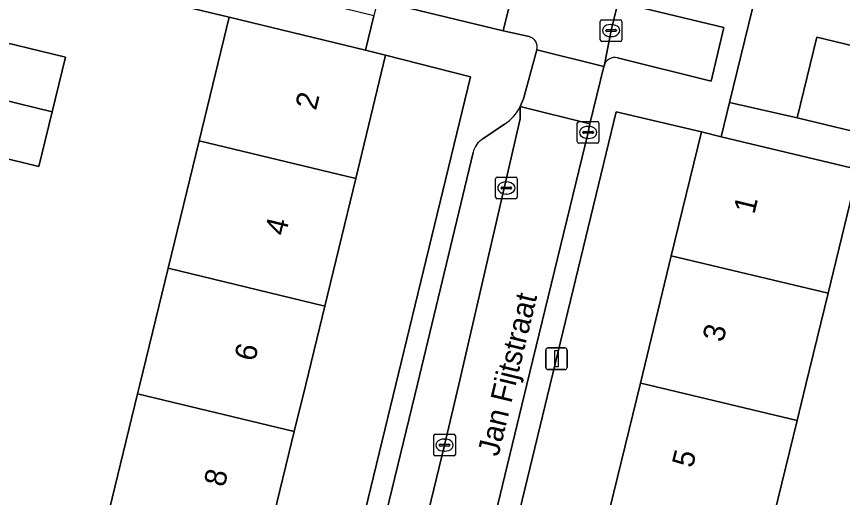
# Model space of a CAD drawing. Extents: x 162803 to 163818, y 381639 to 382475.
# Drawn here: x 163312.66 to 163350.81, y 382244.79 to 382266.99 of the extents above; entities that cross this region are included whole.
import ezdxf

# ---------------------------------------------------------------- set-up
doc = ezdxf.new("R2010")
doc.units = 0
for name, color, linetype in [('IMGEO_Erf', 7, 'Continuous'), ('IMGEO_Kolk', 7, 'Continuous'), ('IMGEO_Lichtmast', 7, 'Continuous'), ('IMGEO_Openbare_ruimte_label', 7, 'Continuous'), ('IMGEO_Pand', 7, 'Continuous'), ('IMGEO_Pand_nummerreeks', 7, 'Continuous'), ('IMGEO_Parkeervlak_open', 7, 'Continuous'), ('IMGEO_Rijbaan_lokaal_open', 7, 'Continuous'), ('IMGEO_Voetpad_open', 7, 'Continuous')]:
    doc.layers.add(name, color=color, linetype=linetype)

msp = doc.modelspace()

# ---------------------------------------------------------------- linework, layer by layer
at = {"layer": 'IMGEO_Erf'}
for points in [[(163353.786, 382271.992), (163348.115, 382273.365), (163347.712, 382271.713), (163345.594, 382263.028), (163348.719, 382262.318), (163349.625, 382266.04), (163352.175, 382265.419)], [(163311.282, 382220.906), (163312.713, 382226.799), (163314.012, 382232.142), (163315.456, 382238.085), (163316.815, 382243.68), (163318.247, 382249.573), (163318.351, 382250), (163319.656, 382255.369), (163321.087, 382261.26), (163322.474, 382266.968), (163311.819, 382269.497)], [(163310.984, 382266.074), (163314.916, 382265.114), (163314.3, 382262.592), (163313.684, 382260.069), (163309.754, 382261.028)], [(163326.109, 382198.494), (163328.78, 382197.856), (163330.293, 382204.079), (163331.674, 382209.763), (163333.103, 382215.642), (163334.507, 382221.419), (163335.84, 382226.904), (163337.28, 382232.829), (163338.649, 382238.459), (163340.065, 382244.286), (163341.471, 382250.069), (163342.901, 382255.951), (163344.289, 382261.664), (163340.354, 382262.596), (163337.307, 382250), (163332.984, 382232.131), (163325.68, 382202.052)], [(163358.281, 382242.443), (163359.868, 382248.795), (163355.975, 382249.741), (163356.609, 382252.353), (163357.244, 382254.965), (163361.172, 382254.011), (163361.998, 382257.313), (163351.528, 382259.924), (163350.141, 382254.217), (163349.116, 382250), (163348.711, 382248.335), (163347.306, 382242.552)]]:
    msp.add_lwpolyline(points, dxfattribs=at)
msp.add_lwpolyline([(163317.086, 382200.697), (163318.48, 382201.917), (163326.205, 382233.651), (163330.176, 382250), (163333.628, 382264.215), (163329.707, 382265.204), (163328.325, 382259.517), (163326.894, 382253.626), (163326.013, 382250), (163325.486, 382247.83), (163324.054, 382241.936), (163322.694, 382236.341), (163321.25, 382230.399), (163319.952, 382225.055), (163318.52, 382219.162), (163317.064, 382213.17), (163315.717, 382207.627), (163314.205, 382201.406)], close=True, dxfattribs=at)
at = {"layer": 'IMGEO_Kolk'}
for p, q in [((163339.62, 382265.918), (163339.62, 382266.77)), ((163339.695, 382266.844), (163340.547, 382266.844)), ((163340.108, 382266.624), (163340.133, 382266.624)), ((163340.621, 382266.77), (163340.621, 382265.918)), ((163339.879, 382266.338), (163339.879, 382266.35)), ((163340.317, 382266.301), (163339.919, 382266.301)), ((163339.922, 382266.387), (163340.32, 382266.387)), ((163340.363, 382266.35), (163340.363, 382266.338)), ((163340.131, 382266.064), (163340.106, 382266.064)), ((163340.547, 382265.844), (163339.695, 382265.844)), ((163338.56, 382261.217), (163338.56, 382262.069)), ((163338.635, 382262.143), (163339.487, 382262.143)), ((163339.561, 382262.069), (163339.561, 382261.217)), ((163338.862, 382261.686), (163339.26, 382261.686)), ((163339.048, 382261.923), (163339.073, 382261.923)), ((163338.819, 382261.637), (163338.819, 382261.649)), ((163339.257, 382261.6), (163338.859, 382261.6)), ((163339.071, 382261.363), (163339.046, 382261.363)), ((163339.303, 382261.649), (163339.303, 382261.637)), ((163339.487, 382261.143), (163338.635, 382261.143)), ((163334.782, 382258.652), (163334.782, 382259.504)), ((163334.857, 382259.578), (163335.709, 382259.578)), ((163335.783, 382259.504), (163335.783, 382258.652)), ((163335.041, 382259.072), (163335.041, 382259.084)), ((163335.479, 382259.035), (163335.081, 382259.035)), ((163335.084, 382259.121), (163335.482, 382259.121)), ((163335.27, 382259.358), (163335.295, 382259.358)), ((163335.525, 382259.084), (163335.525, 382259.072)), ((163335.293, 382258.798), (163335.268, 382258.798)), ((163335.709, 382258.578), (163334.857, 382258.578)), ((163331.925, 382246.78), (163331.925, 382247.632)), ((163332, 382247.706), (163332.852, 382247.706)), ((163332.926, 382247.632), (163332.926, 382246.78)), ((163332.184, 382247.2), (163332.184, 382247.212)), ((163332.227, 382247.249), (163332.625, 382247.249)), ((163332.413, 382247.486), (163332.438, 382247.486)), ((163332.668, 382247.212), (163332.668, 382247.2)), ((163332.622, 382247.163), (163332.224, 382247.163)), ((163332.436, 382246.926), (163332.411, 382246.926)), ((163332.852, 382246.706), (163332, 382246.706))]:
    msp.add_line(p, q, dxfattribs=at)
for points in [[(163339.62, 382265.918), (163339.62, 382266.77)], [(163339.695, 382266.844), (163340.547, 382266.844)], [(163340.621, 382266.77), (163340.621, 382265.918)], [(163340.547, 382265.844), (163339.695, 382265.844)], [(163338.56, 382261.217), (163338.56, 382262.069)], [(163338.635, 382262.143), (163339.487, 382262.143)], [(163339.561, 382262.069), (163339.561, 382261.217)], [(163339.487, 382261.143), (163338.635, 382261.143)], [(163334.782, 382258.652), (163334.782, 382259.504)], [(163334.857, 382259.578), (163335.709, 382259.578)], [(163335.783, 382259.504), (163335.783, 382258.652)], [(163335.709, 382258.578), (163334.857, 382258.578)], [(163331.925, 382246.78), (163331.925, 382247.632)], [(163332, 382247.706), (163332.852, 382247.706)], [(163332.926, 382247.632), (163332.926, 382246.78)], [(163332.852, 382246.706), (163332, 382246.706)]]:
    msp.add_lwpolyline(points, dxfattribs=at)
for centre, radius, start, end in [((163339.697, 382266.768), 0.0765, 91.552, 178.448), ((163339.697, 382266.768), 0.0765, 91.552, 178.448), ((163340.545, 382266.768), 0.0765, 1.552, 88.448), ((163340.545, 382266.768), 0.0765, 1.552, 88.448), ((163339.919, 382266.347), 0.0403, 85.8775, 175.7526), ((163339.916, 382266.337), 0.0366, 178.938, 274.7102), ((163340.32, 382266.344), 0.043, 264.8664, 352.4533), ((163340.324, 382266.349), 0.0386, 1.7309, 96.639), ((163339.697, 382265.92), 0.0765, 181.552, 268.448), ((163339.697, 382265.92), 0.0765, 181.552, 268.448), ((163340.545, 382265.92), 0.0765, 271.552, 358.448), ((163340.545, 382265.92), 0.0765, 271.552, 358.448), ((163338.637, 382262.067), 0.0765, 91.552, 178.448), ((163338.637, 382262.067), 0.0765, 91.552, 178.448), ((163339.485, 382262.067), 0.0765, 1.552, 88.448), ((163339.485, 382262.067), 0.0765, 1.552, 88.448), ((163338.859, 382261.646), 0.0403, 85.8775, 175.7526), ((163339.264, 382261.648), 0.0386, 1.7309, 96.639), ((163338.856, 382261.636), 0.0366, 178.938, 274.7102), ((163339.26, 382261.643), 0.043, 264.8664, 352.4533), ((163338.637, 382261.219), 0.0765, 181.552, 268.448), ((163338.637, 382261.219), 0.0765, 181.552, 268.448), ((163339.485, 382261.219), 0.0765, 271.552, 358.448), ((163339.485, 382261.219), 0.0765, 271.552, 358.448), ((163334.859, 382259.502), 0.0765, 91.552, 178.448), ((163334.859, 382259.502), 0.0765, 91.552, 178.448), ((163335.707, 382259.502), 0.0765, 1.552, 88.448), ((163335.707, 382259.502), 0.0765, 1.552, 88.448), ((163335.081, 382259.081), 0.0403, 85.8775, 175.7526), ((163335.078, 382259.071), 0.0366, 178.938, 274.7102), ((163335.482, 382259.078), 0.043, 264.8664, 352.4533), ((163335.486, 382259.083), 0.0386, 1.7309, 96.639), ((163334.859, 382258.654), 0.0765, 181.552, 268.448), ((163334.859, 382258.654), 0.0765, 181.552, 268.448), ((163335.707, 382258.654), 0.0765, 271.552, 358.448), ((163335.707, 382258.654), 0.0765, 271.552, 358.448), ((163332.002, 382247.63), 0.0765, 91.552, 178.448), ((163332.002, 382247.63), 0.0765, 91.552, 178.448), ((163332.85, 382247.63), 0.0765, 1.552, 88.448), ((163332.85, 382247.63), 0.0765, 1.552, 88.448), ((163332.224, 382247.209), 0.0403, 85.8775, 175.7526), ((163332.221, 382247.199), 0.0366, 178.938, 274.7102), ((163332.625, 382247.206), 0.043, 264.8664, 352.4533), ((163332.629, 382247.211), 0.0386, 1.7309, 96.639), ((163332.002, 382246.782), 0.0765, 181.552, 268.448), ((163332.002, 382246.782), 0.0765, 181.552, 268.448), ((163332.85, 382246.782), 0.0765, 271.552, 358.448), ((163332.85, 382246.782), 0.0765, 271.552, 358.448)]:
    msp.add_arc(centre, radius, start, end, dxfattribs=at)
for centre, major_axis, ratio, start_param, end_param in [((163340.107, 382266.344), (-0.387, 0.002), 0.722429, 4.712389, 7.853982), ((163340.132, 382266.344), (-0.39, 0.002), 0.717154, 1.570796, 4.712389), ((163339.047, 382261.643), (-0.387, 0.002), 0.722429, 4.712389, 7.853982), ((163339.072, 382261.643), (-0.39, 0.002), 0.717154, 1.570796, 4.712389), ((163335.269, 382259.078), (-0.387, 0.002), 0.722429, 4.712389, 7.853982), ((163335.294, 382259.078), (-0.39, 0.002), 0.717154, 1.570796, 4.712389), ((163332.412, 382247.206), (-0.387, 0.002), 0.722429, 4.712389, 7.853982), ((163332.437, 382247.206), (-0.39, 0.002), 0.717154, 1.570796, 4.712389)]:
    msp.add_ellipse(centre, major_axis=major_axis, ratio=ratio, start_param=start_param, end_param=end_param, dxfattribs=at)
at = {"layer": 'IMGEO_Lichtmast'}
for p, q in [((163337.101, 382250.796), (163337.101, 382251.596)), ((163337.101, 382251.596), (163337.101, 382250.796)), ((163337.201, 382251.696), (163337.991, 382251.696)), ((163337.991, 382251.696), (163337.201, 382251.696)), ((163338.091, 382251.596), (163338.091, 382250.796)), ((163338.091, 382250.796), (163338.091, 382251.596)), ((163337.991, 382250.696), (163337.201, 382250.696)), ((163337.201, 382250.696), (163337.991, 382250.696))]:
    msp.add_line(p, q, dxfattribs=at)
msp.add_lwpolyline([(163337.521, 382251.571), (163337.671, 382251.571), (163337.671, 382250.821), (163337.521, 382250.821), (163337.521, 382251.571)], dxfattribs=at)
for centre, start, end in [((163337.201, 382251.596), 90, 180), ((163337.201, 382251.596), 90, 180), ((163337.991, 382251.596), 0, 90), ((163337.991, 382251.596), 360, 90), ((163337.201, 382250.796), 180, 270), ((163337.201, 382250.796), 180, 270), ((163337.991, 382250.796), 270, 0), ((163337.991, 382250.796), 270, 0)]:
    msp.add_arc(centre, 0.1, start, end, dxfattribs=at)
at = {"layer": 'IMGEO_Pand'}
for points in [[(163328.325, 382259.517), (163329.707, 382265.204), (163328.774, 382265.432), (163322.474, 382266.968), (163321.087, 382261.26)], [(163310.984, 382266.074), (163310.943, 382266.084), (163310.327, 382263.562), (163314.3, 382262.592), (163314.916, 382265.114)], [(163352.175, 382265.419), (163349.625, 382266.04), (163348.719, 382262.318), (163351.268, 382261.697)], [(163314.3, 382262.592), (163310.327, 382263.562), (163309.711, 382261.039), (163309.754, 382261.028), (163313.684, 382260.069)], [(163350.141, 382254.217), (163351.528, 382259.924), (163345.207, 382261.443), (163344.289, 382261.664), (163342.901, 382255.951)], [(163328.325, 382259.517), (163321.087, 382261.26), (163319.656, 382255.369), (163326.894, 382253.626)], [(163341.471, 382250.069), (163341.76, 382250), (163348.711, 382248.335), (163349.116, 382250), (163350.141, 382254.217), (163342.901, 382255.951)], [(163318.247, 382249.573), (163325.486, 382247.83), (163326.013, 382250), (163326.894, 382253.626), (163319.656, 382255.369), (163318.351, 382250)], [(163341.471, 382250.069), (163340.065, 382244.286), (163347.306, 382242.552), (163348.711, 382248.335), (163341.76, 382250)], [(163316.815, 382243.68), (163324.054, 382241.936), (163325.486, 382247.83), (163318.247, 382249.573)]]:
    msp.add_lwpolyline(points, close=True, dxfattribs=at)
at = {"layer": 'IMGEO_Parkeervlak_open'}
for points in [[(163334.883, 382269.039), (163330.951, 382270.015), (163330.344, 382267.484), (163335.141, 382266.337), (163339.634, 382284.452)], [(163344.223, 382283.32), (163343.915, 382281.911), (163340.116, 382266.345), (163339.796, 382264.708)], [(163340.417, 382265.081), (163344.74, 382264.012), (163345.331, 382266.482), (163341.221, 382267.475)], [(163332.423, 382247.206), (163333.095, 382250), (163335.923, 382262.268), (163335.923, 382262.841)], [(163335.195, 382262.022), (163334.201, 382261.346)], [(163333.742, 382260.717), (163331.183, 382250.016), (163327.149, 382233.422), (163320.747, 382207.042)], [(163321.731, 382204.132), (163321.838, 382204.251), (163325.569, 382218.972), (163332.423, 382247.206)]]:
    msp.add_lwpolyline(points, dxfattribs=at)
for centre, radius, start, end in [((163340.277, 382264.61), 0.491, 73.4591, 168.5227), ((163334.207, 382263.634), 1.89, 301.5194, 335.2135), ((163334.732, 382260.476), 1.019, 121.419, 166.3423)]:
    msp.add_arc(centre, radius, start, end, dxfattribs=at)
at = {"layer": 'IMGEO_Rijbaan_lokaal_open'}
for points in [[(163343.915, 382281.911), (163344.223, 382283.32), (163339.634, 382284.452), (163335.141, 382266.337), (163336.341, 382266.063)], [(163336.691, 382265.461), (163339.789, 382264.679), (163339.796, 382264.708), (163340.116, 382266.345), (163343.915, 382281.911)]]:
    msp.add_lwpolyline(points, dxfattribs=at)
for points in [[(163339.789, 382264.679), (163336.691, 382265.461), (163336.07, 382263.186), (163335.923, 382262.841), (163339.145, 382262.043)], [(163336.233, 382250), (163339.056, 382261.643), (163339.145, 382262.043), (163335.923, 382262.841), (163335.923, 382262.268), (163333.095, 382250), (163332.423, 382247.206), (163325.569, 382218.972), (163321.838, 382204.251), (163321.731, 382204.132), (163321.609, 382203.703), (163324.797, 382202.931), (163331.974, 382232.436)]]:
    msp.add_lwpolyline(points, close=True, dxfattribs=at)
msp.add_arc((163336.213, 382265.586), 0.494, 345.4073, 74.9398, dxfattribs=at)
at = {"layer": 'IMGEO_Voetpad_open'}
for points in [[(163339.634, 382284.452), (163339.774, 382285.012), (163333.855, 382286.596), (163333.382, 382284.6), (163331.635, 382277.364), (163329.156, 382267.027), (163328.774, 382265.432), (163329.707, 382265.204), (163333.628, 382264.215), (163330.176, 382250), (163326.205, 382233.651), (163318.48, 382201.917), (163317.086, 382200.697), (163319.462, 382200.055)], [(163332.984, 382232.131), (163337.307, 382250), (163340.354, 382262.596), (163344.289, 382261.664), (163345.207, 382261.443), (163345.594, 382263.028), (163347.712, 382271.713), (163348.115, 382273.365), (163349.857, 382280.609), (163350.348, 382282.582), (163344.356, 382283.852), (163344.223, 382283.32)], [(163311.819, 382269.497), (163322.474, 382266.968), (163328.774, 382265.432), (163329.156, 382267.027), (163325.633, 382267.895), (163323.038, 382268.522), (163320.561, 382269.121), (163314.214, 382270.671), (163314.16, 382270.446), (163311.567, 382271.072)], [(163336.341, 382266.063), (163335.141, 382266.337), (163330.344, 382267.484), (163330.951, 382270.015), (163334.883, 382269.039)], [(163341.221, 382267.475), (163345.331, 382266.482), (163344.74, 382264.012), (163340.417, 382265.081)], [(163335.923, 382262.841), (163336.07, 382263.186), (163336.691, 382265.461)], [(163339.796, 382264.708), (163339.789, 382264.679), (163339.145, 382262.043), (163339.056, 382261.643), (163336.233, 382250), (163331.974, 382232.436), (163324.797, 382202.931), (163324.654, 382202.308)], [(163351.268, 382261.697), (163348.719, 382262.318), (163345.594, 382263.028), (163345.207, 382261.443), (163351.528, 382259.924)], [(163334.201, 382261.346), (163335.195, 382262.022)], [(163320.747, 382207.042), (163327.149, 382233.422), (163331.183, 382250.016), (163333.742, 382260.717)]]:
    msp.add_lwpolyline(points, dxfattribs=at)
for centre, radius, start, end in [((163336.213, 382265.586), 0.494, 345.4073, 74.9398), ((163340.277, 382264.61), 0.491, 73.4591, 168.5227), ((163334.207, 382263.634), 1.89, 301.5194, 335.2135), ((163334.732, 382260.476), 1.019, 121.419, 166.3423)]:
    msp.add_arc(centre, radius, start, end, dxfattribs=at)

# ---------------------------------------------------------------- texts
at = {"layer": 'IMGEO_Openbare_ruimte_label'}
msp.add_text('Jan Fijtstraat', height=1, rotation=76.4084, dxfattribs=at).set_placement((163334.913, 382246.644))
at = {"layer": 'IMGEO_Pand_nummerreeks'}
for s, rotation, p in [('2', 76.3426, (163326.488, 382262.629)), ('1', 76.3388, (163346.733, 382257.832)), ('4', 76.3426, (163325.079, 382256.831)), ('3', 76.3388, (163345.296, 382251.92)), ('6', 76.3426, (163323.67, 382251.031)), ('5', 76.3388, (163343.886, 382246.119)), ('8', 76.3426, (163322.262, 382245.235))]:
    msp.add_text(s, height=1, rotation=rotation, dxfattribs=at).set_placement(p)

doc.saveas('drawing.dxf')
